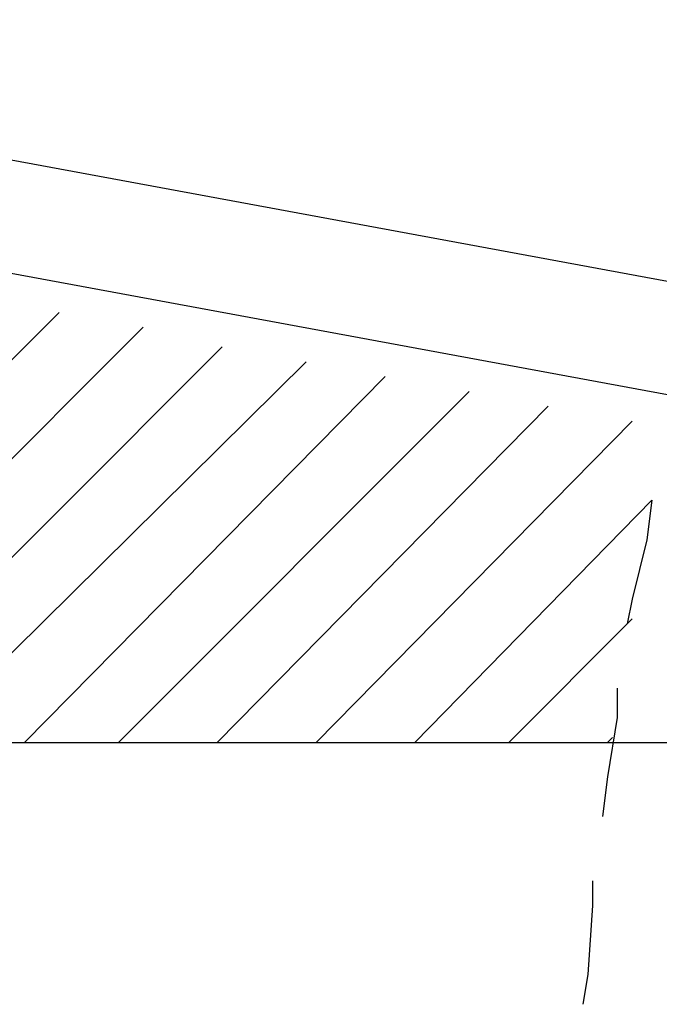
# Model space of a CAD drawing. Header units: metres. Extents: x 5.7 to 89.8, y 4 to 63.5.
# Tile 465 of 475: x 71.4 to 72.6, y 53.1 to 55. Entities that reach past the tile are written whole.
import ezdxf

# ---------------------------------------------------------------- set-up
doc = ezdxf.new("R2010")
doc.units = ezdxf.units.M
doc.header["$MEASUREMENT"] = 0
for name, color, linetype in [('PDF17_hatch-plan', 7, 'Continuous'), ('PDF17_textt', 7, 'Continuous'), ('PDF17_wall', 7, 'Continuous')]:
    doc.layers.add(name, color=color, linetype=linetype)

msp = doc.modelspace()

# ---------------------------------------------------------------- linework, layer by layer
at = {"layer": 'PDF17_hatch-plan', "lineweight": 18}
for points in [[(70.7444, 53.7293), (71.4667, 54.4516)], [(70.937, 53.7293), (71.6304, 54.4227)], [(71.1296, 53.7293), (71.7845, 54.3842)], [(71.2067, 53.6233), (71.9483, 54.3553)], [(71.3993, 53.6137), (72.1024, 54.3264)], [(71.5823, 53.6137), (72.2661, 54.2975)], [(71.7749, 53.6137), (72.4202, 54.2686)], [(71.9675, 53.6137), (72.5839, 54.2397)], [(72.1602, 53.6137), (72.6225, 54.0856)], [(72.3432, 53.6137), (72.5839, 53.8545)], [(72.5358, 53.6137), (72.5454, 53.6233)]]:
    msp.add_lwpolyline(points, dxfattribs=at)
at = {"layer": 'PDF17_textt', "lineweight": 30}
for points in [[(72.6225, 54.0856), (72.6128, 54.0086), (72.5839, 53.893), (72.5743, 53.8448)], [(72.555, 53.7196), (72.555, 53.6618), (72.5358, 53.5463), (72.5261, 53.4692)], [(72.5069, 53.344), (72.5069, 53.2959), (72.4973, 53.161), (72.4876, 53.1032)]]:
    msp.add_lwpolyline(points, dxfattribs=at)
at = {"layer": 'PDF17_wall', "lineweight": 25}
for points in [[(64.07, 56.0985), (74.3368, 54.2012), (74.3368, 53.9797), (64.07, 55.877)], [(71.1007, 53.6137), (72.9307, 53.6137)]]:
    msp.add_lwpolyline(points, dxfattribs=at)

doc.saveas('drawing.dxf')
